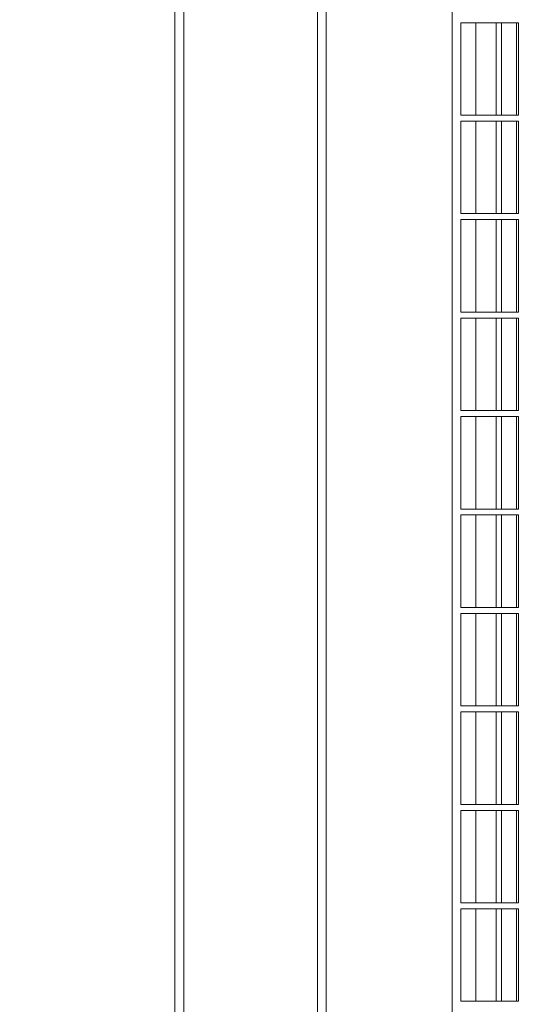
# Model space of a CAD drawing. Header units: metres. Extents: x 1306 to 1412, y -79 to 41.
# Tile 344 of 656: x 1360.482 to 1360.65, y -17.35 to -17.02. Entities that reach past the tile are written whole.
import ezdxf

# ---------------------------------------------------------------- set-up
doc = ezdxf.new("R2010")
doc.units = ezdxf.units.M
doc.header["$PDMODE"] = 65
doc.linetypes.add('AUSGEZOGEN', pattern=[0])
doc.layers.add('XR$3$Maßlinie 1_50', color=7, linetype='AUSGEZOGEN', lineweight=25)
doc.layers.add('XR$4$Möblierung', color=4, linetype='AUSGEZOGEN', lineweight=13)
doc.styles.add('ARIAL', font='arial.ttf')
doc.dimstyles.new('DIMSTYLE_11', dxfattribs={"dimtxt": 0.15, "dimasz": 0.03000000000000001, "dimexe": 0, "dimexo": 0, "dimgap": 0.075, "dimtad": 2, "dimrnd": 0.005, "dimzin": 4, "dimdsep": 46, "dimtxsty": 'ARIAL', "dimblk1": 'ALL_ML_STRICH', "dimblk2": 'ALL_ML_STRICH', "dimsah": 1, "dimcen": 0, "dimclrd": 3, "dimclre": 3, "dimclrt": 3, "dimadec": 0, "dimazin": 0, "dimtfac": 1, "dimtdec": 0, "dimtix": 1, "dimtmove": 2, "dimatfit": 3, "dimfxl": 0, "dimtzin": 0, "dimlwd": 0, "dimlwe": 25, "dimarcsym": 0})
doc.dimstyles.new('DIMSTYLE_12', dxfattribs={"dimtxt": 0.15, "dimasz": 0.03000000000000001, "dimexe": 0, "dimexo": 0, "dimgap": 0.075, "dimtad": 2, "dimdec": 3, "dimrnd": 0.005, "dimzin": 4, "dimdsep": 46, "dimtxsty": 'ARIAL', "dimblk1": 'ALL_ML_STRICH', "dimblk2": 'ALL_ML_STRICH', "dimsah": 1, "dimcen": 0, "dimclrd": 3, "dimclre": 3, "dimclrt": 3, "dimadec": 0, "dimazin": 0, "dimtfac": 1, "dimtdec": 0, "dimtix": 1, "dimtmove": 2, "dimatfit": 3, "dimfxl": 0, "dimtzin": 0, "dimlwd": 0, "dimlwe": 25, "dimarcsym": 0})
doc.dimstyles.new('DIMSTYLE_24', dxfattribs={"dimtxt": 0.225, "dimasz": 0.15, "dimexe": 0, "dimexo": 0, "dimgap": 0.1125, "dimtad": 2, "dimrnd": 0.005, "dimzin": 4, "dimdsep": 46, "dimtxsty": 'ARIAL', "dimblk1": 'ALL_ML_STRICH', "dimblk2": 'ALL_ML_STRICH', "dimsah": 1, "dimcen": 0, "dimclrd": 3, "dimclre": 3, "dimclrt": 3, "dimadec": 0, "dimazin": 0, "dimtfac": 1, "dimtdec": 0, "dimtix": 1, "dimtmove": 2, "dimatfit": 3, "dimfxl": 0, "dimtzin": 0, "dimlwd": 0, "dimlwe": 25, "dimarcsym": 0})
doc.dimstyles.new('DIMSTYLE_6', dxfattribs={"dimtxt": 0.15, "dimasz": 0.15, "dimexe": 0, "dimexo": 0, "dimgap": 0.075, "dimtad": 2, "dimrnd": 0.005, "dimzin": 4, "dimdsep": 46, "dimtxsty": 'ARIAL', "dimblk1": 'ALL_ML_STRICH', "dimblk2": 'ALL_ML_STRICH', "dimsah": 1, "dimcen": 0, "dimclrd": 3, "dimclre": 3, "dimclrt": 3, "dimadec": 0, "dimazin": 0, "dimtfac": 1, "dimtdec": 0, "dimtix": 1, "dimtmove": 2, "dimatfit": 3, "dimfxl": 0, "dimtzin": 0, "dimlwd": 0, "dimlwe": 25, "dimarcsym": 0})

# ---------------------------------------------------------------- blocks, each defined once
blk = doc.blocks.new('ALL_ML_STRICH')
at = {"color": 0, "linetype": 'ByBlock', "lineweight": -2}
for p, q in [((0, -0.5), (0, 0.5)), ((-0.3, -0.3), (0.3, 0.3)), ((-1, 0), (0.5, 0))]:
    blk.add_line(p, q, dxfattribs=at)
blk = doc.blocks.new('*D765')
at = {"layer": 'DEFPOINTS', "color": 3, "linetype": 'AUSGEZOGEN', "lineweight": 25, "transparency": 33554687}
for p in [(1342.770147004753, -10.15909497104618), (1342.770147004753, -20.11080697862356), (1361.060147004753, -20.30015715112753)]:
    blk.add_point(p, dxfattribs=at)
at = {"layer": 'XR$3$Maßlinie 1_50', "color": 3, "linetype": 'AUSGEZOGEN', "lineweight": -2, "transparency": 33554687}
for p, q in [((1342.770147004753, -10.20909497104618), (1342.770147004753, -10.15909497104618)), ((1342.770147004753, -10.15909497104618), (1361.060147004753, -10.15909497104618)), ((1361.060147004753, -10.20909497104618), (1361.060147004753, -10.15909497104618))]:
    blk.add_line(p, q, dxfattribs=at)
at = {"layer": 'XR$3$Maßlinie 1_50', "color": 3, "linetype": 'AUSGEZOGEN', "lineweight": 25, "transparency": 33554687, "xscale": 0.03000000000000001, "yscale": 0.03000000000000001, "zscale": 0.03000000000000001, "rotation": 180}
blk.add_blockref('ALL_ML_STRICH', (1342.770147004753, -10.15909497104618), dxfattribs=at)
at = {"layer": 'XR$3$Maßlinie 1_50', "color": 3, "linetype": 'AUSGEZOGEN', "lineweight": 25, "transparency": 33554687, "xscale": 0.03000000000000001, "yscale": 0.03000000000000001, "zscale": 0.03000000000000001}
blk.add_blockref('ALL_ML_STRICH', (1361.060147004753, -10.15909497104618), dxfattribs=at)
at = {"layer": 'XR$3$Maßlinie 1_50', "color": 3, "linetype": 'AUSGEZOGEN', "lineweight": 25, "transparency": 33554687, "insert": (1351.919076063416, -10.03153699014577), "char_height": 0.15, "width": 0.6, "attachment_point": 5, "style": 'ARIAL'}
blk.add_mtext('\\W0.80;\\A1;{\\A1;{18.29\\H0.099000;\\S^ ;}}', dxfattribs=at)
blk = doc.blocks.new('*D782')
at = {"layer": 'DEFPOINTS', "color": 3, "linetype": 'AUSGEZOGEN', "lineweight": 25, "transparency": 33554687}
for p in [(1343.120147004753, -10.95909497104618), (1343.120147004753, -20.11122102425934), (1361.060147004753, -20.50340109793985)]:
    blk.add_point(p, dxfattribs=at)
at = {"layer": 'XR$3$Maßlinie 1_50', "color": 3, "linetype": 'AUSGEZOGEN', "lineweight": -2, "transparency": 33554687}
for p, q in [((1343.120147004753, -11.00909497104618), (1343.120147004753, -10.95909497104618)), ((1343.120147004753, -10.95909497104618), (1361.060147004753, -10.95909497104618)), ((1361.060147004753, -11.00909497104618), (1361.060147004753, -10.95909497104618))]:
    blk.add_line(p, q, dxfattribs=at)
at = {"layer": 'XR$3$Maßlinie 1_50', "color": 3, "linetype": 'AUSGEZOGEN', "lineweight": 25, "transparency": 33554687, "xscale": 0.03000000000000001, "yscale": 0.03000000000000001, "zscale": 0.03000000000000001, "rotation": 180}
blk.add_blockref('ALL_ML_STRICH', (1343.120147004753, -10.95909497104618), dxfattribs=at)
at = {"layer": 'XR$3$Maßlinie 1_50', "color": 3, "linetype": 'AUSGEZOGEN', "lineweight": 25, "transparency": 33554687, "xscale": 0.03000000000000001, "yscale": 0.03000000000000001, "zscale": 0.03000000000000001}
blk.add_blockref('ALL_ML_STRICH', (1361.060147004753, -10.95909497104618), dxfattribs=at)
at = {"layer": 'XR$3$Maßlinie 1_50', "color": 3, "linetype": 'AUSGEZOGEN', "lineweight": 25, "transparency": 33554687, "insert": (1352.094444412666, -10.83153699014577), "char_height": 0.15, "width": 0.6, "attachment_point": 5, "style": 'ARIAL'}
blk.add_mtext('\\W0.80;\\A1;{\\A1;{17.94\\H0.099000;\\S^ ;}}', dxfattribs=at)
blk = doc.blocks.new('*D899')
at = {"layer": 'DEFPOINTS', "color": 3, "linetype": 'AUSGEZOGEN', "lineweight": 25, "transparency": 33554687}
for p in [(1342.770147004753, -8.559094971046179), (1361.240147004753, -14.91824644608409), (1342.770147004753, -18.60157549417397)]:
    blk.add_point(p, dxfattribs=at)
at = {"layer": 'XR$3$Maßlinie 1_50', "color": 3, "linetype": 'AUSGEZOGEN', "lineweight": -2, "transparency": 33554687}
for p, q in [((1342.770147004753, -9.15909497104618), (1342.770147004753, -8.559094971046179)), ((1342.770147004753, -8.559094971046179), (1361.240147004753, -8.559094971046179)), ((1361.240147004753, -9.15909497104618), (1361.240147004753, -8.559094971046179))]:
    blk.add_line(p, q, dxfattribs=at)
at = {"layer": 'XR$3$Maßlinie 1_50', "color": 3, "linetype": 'AUSGEZOGEN', "lineweight": 25, "transparency": 33554687, "xscale": 0.15, "yscale": 0.15, "zscale": 0.15, "rotation": 180}
blk.add_blockref('ALL_ML_STRICH', (1342.770147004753, -8.559094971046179), dxfattribs=at)
at = {"layer": 'XR$3$Maßlinie 1_50', "color": 3, "linetype": 'AUSGEZOGEN', "lineweight": 25, "transparency": 33554687, "xscale": 0.15, "yscale": 0.15, "zscale": 0.15}
blk.add_blockref('ALL_ML_STRICH', (1361.240147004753, -8.559094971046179), dxfattribs=at)
at = {"layer": 'XR$3$Maßlinie 1_50', "color": 3, "linetype": 'AUSGEZOGEN', "lineweight": 25, "transparency": 33554687, "insert": (1352.011101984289, -8.392604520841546), "char_height": 0.225, "width": 0.8999999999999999, "attachment_point": 5, "style": 'ARIAL'}
blk.add_mtext('\\W0.80;\\A1;{\\fArial|i0|b1;\\A1;{18.47\\H0.148500;\\S^ ;}}', dxfattribs=at)
blk = doc.blocks.new('*D929')
at = {"layer": 'DEFPOINTS', "color": 3, "linetype": 'AUSGEZOGEN', "lineweight": 25, "transparency": 33554687}
for p in [(1362.146242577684, -15.15824644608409), (1340.424074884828, -17.54324644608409), (1364.271242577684, -17.54324644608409)]:
    blk.add_point(p, dxfattribs=at)
at = {"layer": 'XR$3$Maßlinie 1_50', "color": 3, "linetype": 'AUSGEZOGEN', "lineweight": -2, "transparency": 33554687}
for p, q in [((1340.474074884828, -15.15824644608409), (1340.424074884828, -15.15824644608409)), ((1340.424074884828, -17.54324644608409), (1340.424074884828, -15.15824644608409)), ((1340.474074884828, -17.54324644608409), (1340.424074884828, -17.54324644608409))]:
    blk.add_line(p, q, dxfattribs=at)
at = {"layer": 'XR$3$Maßlinie 1_50', "color": 3, "linetype": 'AUSGEZOGEN', "lineweight": 25, "transparency": 33554687, "xscale": 0.03000000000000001, "yscale": 0.03000000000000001, "zscale": 0.03000000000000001}
for p, rotation in [((1340.424074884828, -15.15824644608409), 90), ((1340.424074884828, -17.54324644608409), 270)]:
    blk.add_blockref('ALL_ML_STRICH', p, dxfattribs=dict(at, rotation=rotation))
at = {"layer": 'XR$3$Maßlinie 1_50', "color": 3, "linetype": 'AUSGEZOGEN', "lineweight": 25, "transparency": 33554687, "insert": (1340.29641458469, -16.32984057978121), "char_height": 0.15, "width": 0.6, "attachment_point": 5, "rotation": 90, "style": 'ARIAL'}
blk.add_mtext('\\W0.80;\\A1;{\\A1;{2.38\\H0.099000;\\S5^ ;}}', dxfattribs=at)
blk = doc.blocks.new('*D938')
at = {"layer": 'DEFPOINTS', "color": 3, "linetype": 'AUSGEZOGEN', "lineweight": 25, "transparency": 33554687}
for p in [(1364.96914176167, -15.15824644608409), (1338.824074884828, -20.29324644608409), (1364.656959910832, -20.29324644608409)]:
    blk.add_point(p, dxfattribs=at)
at = {"layer": 'XR$3$Maßlinie 1_50', "color": 3, "linetype": 'AUSGEZOGEN', "lineweight": -2, "transparency": 33554687}
for p, q in [((1338.874074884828, -15.15824644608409), (1338.824074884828, -15.15824644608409)), ((1338.824074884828, -20.29324644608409), (1338.824074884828, -15.15824644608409)), ((1338.874074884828, -20.29324644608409), (1338.824074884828, -20.29324644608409))]:
    blk.add_line(p, q, dxfattribs=at)
at = {"layer": 'XR$3$Maßlinie 1_50', "color": 3, "linetype": 'AUSGEZOGEN', "lineweight": 25, "transparency": 33554687, "xscale": 0.03000000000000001, "yscale": 0.03000000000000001, "zscale": 0.03000000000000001}
for p, rotation in [((1338.824074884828, -15.15824644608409), 90), ((1338.824074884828, -20.29324644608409), 270)]:
    blk.add_blockref('ALL_ML_STRICH', p, dxfattribs=dict(at, rotation=rotation))
at = {"layer": 'XR$3$Maßlinie 1_50', "color": 3, "linetype": 'AUSGEZOGEN', "lineweight": 25, "transparency": 33554687, "insert": (1338.696414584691, -17.70484057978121), "char_height": 0.15, "width": 0.6, "attachment_point": 5, "rotation": 90, "style": 'ARIAL'}
blk.add_mtext('\\W0.80;\\A1;{\\A1;{5.13\\H0.099000;\\S5^ ;}}', dxfattribs=at)
blk = doc.blocks.new('*D963')
at = {"layer": 'DEFPOINTS', "color": 3, "linetype": 'AUSGEZOGEN', "lineweight": 25, "transparency": 33554687}
for p in [(1360.315868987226, -16.2182464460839), (1360.170906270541, -17.81824644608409), (1361.000147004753, -17.81824644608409)]:
    blk.add_point(p, dxfattribs=at)
at = {"layer": 'XR$3$Maßlinie 1_50', "color": 3, "linetype": 'AUSGEZOGEN', "lineweight": -2, "transparency": 33554687}
for p, q in [((1360.220906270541, -16.2182464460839), (1360.170906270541, -16.2182464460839)), ((1360.170906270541, -17.81824644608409), (1360.170906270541, -16.2182464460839)), ((1360.220906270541, -17.81824644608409), (1360.170906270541, -17.81824644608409))]:
    blk.add_line(p, q, dxfattribs=at)
at = {"layer": 'XR$3$Maßlinie 1_50', "color": 3, "linetype": 'AUSGEZOGEN', "lineweight": 25, "transparency": 33554687, "xscale": 0.15, "yscale": 0.15, "zscale": 0.15}
for p, rotation in [((1360.170906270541, -16.2182464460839), 90), ((1360.170906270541, -17.81824644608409), 270)]:
    blk.add_blockref('ALL_ML_STRICH', p, dxfattribs=dict(at, rotation=rotation))
at = {"layer": 'XR$3$Maßlinie 1_50', "color": 3, "linetype": 'AUSGEZOGEN', "lineweight": 25, "transparency": 33554687, "insert": (1360.043348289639, -17.00937332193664), "char_height": 0.15, "width": 0.4799999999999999, "attachment_point": 5, "rotation": 90, "style": 'ARIAL'}
blk.add_mtext('\\W0.80;\\A1;{\\A1;{1.60\\H0.099000;\\S^ ;}}', dxfattribs=at)
blk = doc.blocks.new('*D1085')
at = {"layer": 'DEFPOINTS', "color": 3, "linetype": 'AUSGEZOGEN', "lineweight": 25, "transparency": 33554687}
for p in [(1366.101203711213, -15.15824644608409), (1339.624074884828, -17.54324644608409), (1365.92579072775, -17.54324644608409)]:
    blk.add_point(p, dxfattribs=at)
at = {"layer": 'XR$3$Maßlinie 1_50', "color": 3, "linetype": 'AUSGEZOGEN', "lineweight": -2, "transparency": 33554687}
for p, q in [((1339.674074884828, -15.15824644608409), (1339.624074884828, -15.15824644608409)), ((1339.624074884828, -17.54324644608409), (1339.624074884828, -15.15824644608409)), ((1339.674074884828, -17.54324644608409), (1339.624074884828, -17.54324644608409))]:
    blk.add_line(p, q, dxfattribs=at)
at = {"layer": 'XR$3$Maßlinie 1_50', "color": 3, "linetype": 'AUSGEZOGEN', "lineweight": 25, "transparency": 33554687, "xscale": 0.03000000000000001, "yscale": 0.03000000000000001, "zscale": 0.03000000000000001}
for p, rotation in [((1339.624074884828, -15.15824644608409), 90), ((1339.624074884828, -17.54324644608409), 270)]:
    blk.add_blockref('ALL_ML_STRICH', p, dxfattribs=dict(at, rotation=rotation))
at = {"layer": 'XR$3$Maßlinie 1_50', "color": 3, "linetype": 'AUSGEZOGEN', "lineweight": 25, "transparency": 33554687, "insert": (1339.49641458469, -16.3298405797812), "char_height": 0.15, "width": 0.6, "attachment_point": 5, "rotation": 90, "style": 'ARIAL'}
blk.add_mtext('\\W0.80;\\A1;{\\A1;{2.38\\H0.099000;\\S5^ ;}}', dxfattribs=at)
blk = doc.blocks.new('COMPLEXOBJECT_326')
at = {"layer": 'XR$4$Möblierung', "color": 52, "linetype": 'AUSGEZOGEN', "lineweight": 13, "transparency": 33554687}
for p, q in [((1360.534164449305, -16.26274408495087), (1360.534164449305, -17.66024408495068)), ((1360.537264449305, -16.26464558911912), (1360.537264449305, -17.65834258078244)), ((1360.581993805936, -16.30937351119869), (1360.581993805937, -17.61361465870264)), ((1360.584906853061, -16.31154408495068), (1360.584906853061, -17.61144408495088)), ((1360.627146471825, -17.58899408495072), (1360.627146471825, -16.97899408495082)), ((1360.649339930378, -17.02099408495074), (1360.630105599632, -17.02099408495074)), ((1360.630105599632, -17.02099408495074), (1360.630105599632, -17.05199408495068)), ((1360.635040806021, -17.05199408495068), (1360.635040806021, -17.02099408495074)), ((1360.641944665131, -17.05199408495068), (1360.641944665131, -17.02099408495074)), ((1360.64373008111, -17.02099408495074), (1360.64373008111, -17.05199408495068)), ((1360.648759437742, -17.05199408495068), (1360.648759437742, -17.02099408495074)), ((1360.649339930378, -17.05199408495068), (1360.649339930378, -17.02099408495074)), ((1360.630105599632, -17.05199408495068), (1360.649339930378, -17.05199408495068)), ((1360.649339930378, -17.05399408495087), (1360.630105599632, -17.05399408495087)), ((1360.630105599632, -17.05399408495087), (1360.630105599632, -17.08499408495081)), ((1360.635040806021, -17.08499408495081), (1360.635040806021, -17.05399408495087)), ((1360.641944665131, -17.08499408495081), (1360.641944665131, -17.05399408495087)), ((1360.64373008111, -17.05399408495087), (1360.64373008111, -17.08499408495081)), ((1360.648759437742, -17.08499408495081), (1360.648759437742, -17.05399408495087)), ((1360.649339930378, -17.08499408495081), (1360.649339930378, -17.05399408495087)), ((1360.630105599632, -17.08499408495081), (1360.649339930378, -17.08499408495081)), ((1360.649339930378, -17.08699408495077), (1360.630105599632, -17.08699408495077)), ((1360.630105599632, -17.08699408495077), (1360.630105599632, -17.11799408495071)), ((1360.635040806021, -17.11799408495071), (1360.635040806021, -17.08699408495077)), ((1360.641944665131, -17.11799408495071), (1360.641944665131, -17.08699408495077)), ((1360.64373008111, -17.08699408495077), (1360.64373008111, -17.11799408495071)), ((1360.648759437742, -17.11799408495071), (1360.648759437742, -17.08699408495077)), ((1360.649339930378, -17.11799408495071), (1360.649339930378, -17.08699408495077)), ((1360.630105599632, -17.11799408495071), (1360.649339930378, -17.11799408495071)), ((1360.649339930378, -17.11999408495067), (1360.630105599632, -17.11999408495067)), ((1360.630105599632, -17.11999408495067), (1360.630105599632, -17.15099408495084)), ((1360.635040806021, -17.15099408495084), (1360.635040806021, -17.11999408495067)), ((1360.641944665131, -17.15099408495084), (1360.641944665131, -17.11999408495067)), ((1360.64373008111, -17.11999408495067), (1360.64373008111, -17.15099408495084)), ((1360.648759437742, -17.15099408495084), (1360.648759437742, -17.11999408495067)), ((1360.649339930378, -17.15099408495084), (1360.649339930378, -17.11999408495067)), ((1360.630105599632, -17.15099408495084), (1360.649339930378, -17.15099408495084)), ((1360.649339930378, -17.1529940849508), (1360.630105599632, -17.1529940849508)), ((1360.630105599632, -17.1529940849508), (1360.630105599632, -17.18399408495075)), ((1360.635040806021, -17.18399408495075), (1360.635040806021, -17.1529940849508)), ((1360.641944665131, -17.18399408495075), (1360.641944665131, -17.1529940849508)), ((1360.64373008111, -17.1529940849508), (1360.64373008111, -17.18399408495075)), ((1360.648759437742, -17.18399408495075), (1360.648759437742, -17.1529940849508)), ((1360.649339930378, -17.18399408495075), (1360.649339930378, -17.1529940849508)), ((1360.630105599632, -17.18399408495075), (1360.649339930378, -17.18399408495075)), ((1360.649339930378, -17.1859940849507), (1360.630105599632, -17.1859940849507)), ((1360.630105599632, -17.1859940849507), (1360.630105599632, -17.21699408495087)), ((1360.635040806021, -17.21699408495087), (1360.635040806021, -17.1859940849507)), ((1360.641944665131, -17.21699408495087), (1360.641944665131, -17.1859940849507)), ((1360.64373008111, -17.1859940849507), (1360.64373008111, -17.21699408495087)), ((1360.648759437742, -17.21699408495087), (1360.648759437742, -17.1859940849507)), ((1360.649339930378, -17.21699408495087), (1360.649339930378, -17.1859940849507)), ((1360.630105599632, -17.21699408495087), (1360.649339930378, -17.21699408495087)), ((1360.649339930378, -17.21899408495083), (1360.630105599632, -17.21899408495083)), ((1360.630105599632, -17.21899408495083), (1360.630105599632, -17.24999408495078)), ((1360.635040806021, -17.24999408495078), (1360.635040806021, -17.21899408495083)), ((1360.641944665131, -17.24999408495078), (1360.641944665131, -17.21899408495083)), ((1360.64373008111, -17.21899408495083), (1360.64373008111, -17.24999408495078)), ((1360.648759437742, -17.24999408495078), (1360.648759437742, -17.21899408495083)), ((1360.649339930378, -17.24999408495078), (1360.649339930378, -17.21899408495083)), ((1360.630105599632, -17.24999408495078), (1360.649339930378, -17.24999408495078)), ((1360.649339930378, -17.25199408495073), (1360.630105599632, -17.25199408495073)), ((1360.630105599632, -17.25199408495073), (1360.630105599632, -17.28299408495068)), ((1360.635040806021, -17.28299408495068), (1360.635040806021, -17.25199408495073)), ((1360.641944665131, -17.28299408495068), (1360.641944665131, -17.25199408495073)), ((1360.64373008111, -17.25199408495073), (1360.64373008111, -17.28299408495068)), ((1360.648759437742, -17.28299408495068), (1360.648759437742, -17.25199408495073)), ((1360.649339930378, -17.28299408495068), (1360.649339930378, -17.25199408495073)), ((1360.630105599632, -17.28299408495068), (1360.649339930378, -17.28299408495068)), ((1360.649339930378, -17.28499408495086), (1360.630105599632, -17.28499408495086)), ((1360.630105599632, -17.28499408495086), (1360.630105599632, -17.31599408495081)), ((1360.635040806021, -17.31599408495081), (1360.635040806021, -17.28499408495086)), ((1360.641944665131, -17.31599408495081), (1360.641944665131, -17.28499408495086)), ((1360.64373008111, -17.28499408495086), (1360.64373008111, -17.31599408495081)), ((1360.648759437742, -17.31599408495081), (1360.648759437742, -17.28499408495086)), ((1360.649339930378, -17.31599408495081), (1360.649339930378, -17.28499408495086)), ((1360.630105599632, -17.31599408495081), (1360.649339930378, -17.31599408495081)), ((1360.649339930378, -17.31799408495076), (1360.630105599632, -17.31799408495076)), ((1360.630105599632, -17.31799408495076), (1360.630105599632, -17.34899408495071)), ((1360.635040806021, -17.34899408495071), (1360.635040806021, -17.31799408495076)), ((1360.641944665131, -17.34899408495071), (1360.641944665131, -17.31799408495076)), ((1360.64373008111, -17.31799408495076), (1360.64373008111, -17.34899408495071)), ((1360.648759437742, -17.34899408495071), (1360.648759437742, -17.31799408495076)), ((1360.649339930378, -17.34899408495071), (1360.649339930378, -17.31799408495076)), ((1360.630105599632, -17.34899408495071), (1360.649339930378, -17.34899408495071))]:
    blk.add_line(p, q, dxfattribs=at)

msp = doc.modelspace()

# ---------------------------------------------------------------- block references
at = {"layer": 'XR$4$Möblierung', "color": 52, "linetype": 'AUSGEZOGEN', "lineweight": 13, "transparency": 33554687}
msp.add_blockref('COMPLEXOBJECT_326', (0, 0), dxfattribs=at)

# ---------------------------------------------------------------- dimensions: what is measured, and where the dimension line sits
at = {"layer": 'XR$3$Maßlinie 1_50', "color": 3, "linetype": 'AUSGEZOGEN', "lineweight": 25, "transparency": 33554687}
for base, p1, p2, dimstyle, picture, middle in [((1361.240147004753, -8.559094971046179), (1342.770147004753, -9.15909497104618), (1361.240147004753, -9.15909497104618), 'DIMSTYLE_24', '*D899', (1352.011101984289, -8.392604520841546)), ((1361.060147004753, -10.15909497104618), (1342.770147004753, -10.20909497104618), (1361.060147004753, -10.20909497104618), 'DIMSTYLE_11', '*D765', (1351.919076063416, -10.03153699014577)), ((1361.060147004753, -10.95909497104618), (1343.120147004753, -11.00909497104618), (1361.060147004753, -11.00909497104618), 'DIMSTYLE_11', '*D782', (1352.094444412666, -10.83153699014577))]:
    dim = msp.add_linear_dim(base=base, p1=p1, p2=p2, dimstyle=dimstyle, override={"dimpost": '<>', "dimclrd": 3, "dimclre": 3, "dimclrt": 3, "dimlwd": 0, "dimlwe": 25}, dxfattribs=at)
    dim.commit()
    dim.dimension.update_dxf_attribs({"geometry": picture, "text_midpoint": middle, "dimtype": 160})
for base, p1, p2, dimstyle, picture, middle in [((1338.824074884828, -15.15824644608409), (1338.874074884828, -20.29324644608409), (1338.874074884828, -15.15824644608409), 'DIMSTYLE_12', '*D938', (1338.696414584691, -17.70484057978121)), ((1339.624074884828, -15.15824644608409), (1339.674074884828, -17.54324644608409), (1339.674074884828, -15.15824644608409), 'DIMSTYLE_12', '*D1085', (1339.49641458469, -16.3298405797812)), ((1340.424074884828, -15.15824644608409), (1340.474074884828, -17.54324644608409), (1340.474074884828, -15.15824644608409), 'DIMSTYLE_12', '*D929', (1340.29641458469, -16.32984057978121)), ((1360.170906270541, -16.2182464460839), (1360.220906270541, -17.81824644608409), (1360.220906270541, -16.2182464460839), 'DIMSTYLE_6', '*D963', (1360.043348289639, -17.00937332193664))]:
    dim = msp.add_linear_dim(base=base, p1=p1, p2=p2, angle=90, dimstyle=dimstyle, override={"dimpost": '<>', "dimclrd": 3, "dimclre": 3, "dimclrt": 3, "dimlwd": 0, "dimlwe": 25}, dxfattribs=at)
    dim.commit()
    dim.dimension.update_dxf_attribs({"geometry": picture, "text_midpoint": middle, "dimtype": 160})

doc.saveas('drawing.dxf')
